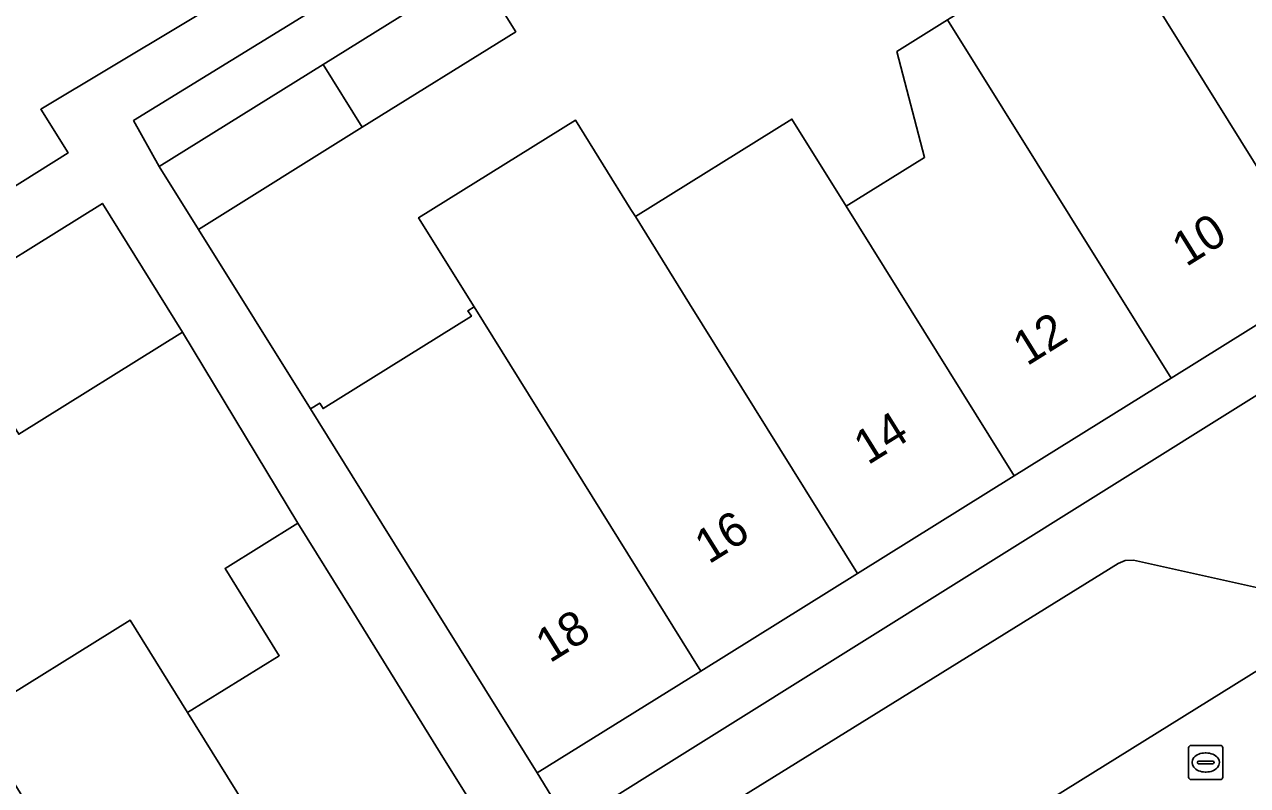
# Model space of a CAD drawing. Extents: x 159279 to 160377, y 384531 to 385888.
# Drawn here: x 159833.9 to 159869.7, y 385407.52 to 385429.79 of the extents above; entities that cross this region are included whole.
import ezdxf

# ---------------------------------------------------------------- set-up
doc = ezdxf.new("R2010")
doc.units = 0
for name, color, linetype in [('IMGEO_Erf', 7, 'Continuous'), ('IMGEO_Pand', 7, 'Continuous'), ('IMGEO_Pand_nummerreeks', 7, 'Continuous'), ('IMGEO_Parkeervlak_open', 7, 'Continuous'), ('IMGEO_Rijbaan_lokaal_open', 7, 'Continuous'), ('IMGEO_Rioolput', 7, 'Continuous'), ('IMGEO_Voetpad_open', 7, 'Continuous')]:
    doc.layers.add(name, color=color, linetype=linetype)

msp = doc.modelspace()

# ---------------------------------------------------------------- linework, layer by layer
at = {"layer": 'IMGEO_Erf'}
for points in [[(159816.005, 385432.955), (159810.057, 385429.255), (159811.394, 385427.106), (159811.068, 385426.902), (159816.368, 385418.381), (159822.843, 385422.408), (159820.833, 385425.623), (159826.244, 385429.005), (159828.052, 385426.112), (159832.244, 385428.732), (159833.543, 385426.654), (159829.351, 385424.034), (159830.09, 385422.852), (159835.18, 385426.034), (159834.38, 385427.314), (159855.008, 385439.684)], [(159848.655, 385434.095), (159837.094, 385426.98), (159837.846, 385425.636), (159842.643, 385428.623), (159847.135, 385431.42), (159848.279, 385429.583), (159843.786, 385426.786), (159838.99, 385423.799), (159842.269, 385418.543), (159842.541, 385418.713), (159842.641, 385418.552), (159846.98, 385421.253), (159846.88, 385421.415), (159847.06, 385421.527), (159845.436, 385424.136), (159850.028, 385426.994), (159851.648, 385424.384), (159851.779, 385424.173), (159856.359, 385427.028), (159857.949, 385424.478), (159860.242, 385425.906), (159859.434, 385429.005), (159860.917, 385429.929)], [(159829.504, 385403.949), (159834.091, 385406.803), (159832.41, 385409.51), (159836.998, 385412.359), (159838.677, 385409.655), (159841.356, 385411.321), (159839.774, 385413.873), (159841.906, 385415.196), (159838.527, 385420.788), (159833.732, 385417.802)]]:
    msp.add_lwpolyline(points, dxfattribs=at)
msp.add_lwpolyline([(159877.751, 385423.814), (159876.836, 385425.283), (159872.046, 385422.3), (159867.458, 385419.443), (159862.869, 385416.586), (159858.281, 385413.729), (159853.693, 385410.872), (159848.901, 385407.888), (159849.846, 385406.365)], close=True, dxfattribs=at)
at = {"layer": 'IMGEO_Pand'}
for points in [[(159874.193, 385429.528), (159871.921, 385433.178), (159870.306, 385435.774), (159865.516, 385432.792), (159872.046, 385422.3), (159876.836, 385425.283)], [(159862.536, 385427.334), (159867.458, 385419.443), (159872.046, 385422.3), (159865.516, 385432.792), (159860.917, 385429.929)], [(159842.643, 385428.623), (159843.786, 385426.786), (159848.279, 385429.583), (159847.135, 385431.42)], [(159862.536, 385427.334), (159860.917, 385429.929), (159859.434, 385429.005), (159860.242, 385425.906), (159857.949, 385424.478), (159862.869, 385416.586), (159867.458, 385419.443)], [(159843.786, 385426.786), (159842.643, 385428.623), (159837.846, 385425.636), (159838.99, 385423.799)], [(159853.364, 385421.623), (159851.779, 385424.173), (159851.648, 385424.384), (159850.028, 385426.994), (159845.436, 385424.136), (159847.06, 385421.527), (159853.693, 385410.872), (159858.281, 385413.729)], [(159857.949, 385424.478), (159856.359, 385427.028), (159851.779, 385424.173), (159853.364, 385421.623), (159858.281, 385413.729), (159862.869, 385416.586)], [(159831.47, 385421.436), (159833.732, 385417.802), (159838.527, 385420.788), (159836.18, 385424.558), (159831.385, 385421.572)], [(159847.06, 385421.527), (159846.88, 385421.415), (159846.98, 385421.253), (159842.641, 385418.552), (159842.541, 385418.713), (159842.269, 385418.543), (159843.986, 385415.783), (159846.258, 385412.133), (159848.901, 385407.888), (159853.693, 385410.872)], [(159848.072, 385405.256), (159846.07, 385408.482), (159843.487, 385412.646), (159841.906, 385415.196), (159839.774, 385413.873), (159841.356, 385411.321), (159838.677, 385409.655), (159843.897, 385401.25), (159848.706, 385404.233)], [(159838.677, 385409.655), (159836.998, 385412.359), (159832.41, 385409.51), (159834.091, 385406.803), (159839.017, 385398.87), (159841.897, 385400.662), (159842.196, 385400.194), (159843.897, 385401.25)]]:
    msp.add_lwpolyline(points, close=True, dxfattribs=at)
at = {"layer": 'IMGEO_Parkeervlak_open'}
for points in [[(159795.859, 385364.785), (159852.476, 385399.998), (159854.878, 385401.491), (159897.483, 385427.989)], [(159871.629, 385412.946), (159866.355, 385414.113), (159866.112, 385414.11), (159865.909, 385414.021), (159851.818, 385405.292)]]:
    msp.add_lwpolyline(points, dxfattribs=at)
at = {"layer": 'IMGEO_Rijbaan_lokaal_open'}
msp.add_lwpolyline([(159877.276, 385409.933), (159877.508, 385409.882), (159899.337, 385423.532), (159899.644, 385423.72), (159906.196, 385427.784), (159903.597, 385431.825), (159899.193, 385429), (159897.483, 385427.989), (159854.878, 385401.491), (159857.597, 385397.204), (159862.44, 385400.209), (159862.605, 385400.31), (159873.904, 385407.062)], dxfattribs=at)
at = {"layer": 'IMGEO_Rioolput'}
for p, q in [((159867.971, 385407.769), (159867.971, 385408.621)), ((159868.046, 385408.695), (159868.898, 385408.695)), ((159868.459, 385408.475), (159868.484, 385408.475)), ((159868.972, 385408.621), (159868.972, 385407.769)), ((159868.23, 385408.189), (159868.23, 385408.201)), ((159868.668, 385408.152), (159868.27, 385408.152)), ((159868.273, 385408.238), (159868.671, 385408.238)), ((159868.714, 385408.201), (159868.714, 385408.189)), ((159868.482, 385407.915), (159868.457, 385407.915)), ((159868.898, 385407.695), (159868.046, 385407.695))]:
    msp.add_line(p, q, dxfattribs=at)
for points in [[(159867.971, 385407.769), (159867.971, 385408.621)], [(159868.046, 385408.695), (159868.898, 385408.695)], [(159868.972, 385408.621), (159868.972, 385407.769)], [(159868.898, 385407.695), (159868.046, 385407.695)]]:
    msp.add_lwpolyline(points, dxfattribs=at)
for centre, radius, start, end in [((159868.048, 385408.619), 0.0765, 91.552, 178.448), ((159868.048, 385408.619), 0.0765, 91.552, 178.448), ((159868.896, 385408.619), 0.0765, 1.552, 88.448), ((159868.896, 385408.619), 0.0765, 1.552, 88.448), ((159868.27, 385408.198), 0.0403, 85.8775, 175.7526), ((159868.267, 385408.188), 0.0366, 178.938, 274.7102), ((159868.671, 385408.195), 0.043, 264.8664, 352.4533), ((159868.675, 385408.2), 0.0386, 1.7309, 96.639), ((159868.048, 385407.771), 0.0765, 181.552, 268.448), ((159868.048, 385407.771), 0.0765, 181.552, 268.448), ((159868.896, 385407.771), 0.0765, 271.552, 358.448), ((159868.896, 385407.771), 0.0765, 271.552, 358.448)]:
    msp.add_arc(centre, radius, start, end, dxfattribs=at)
for centre, major_axis, ratio, start_param, end_param in [((159868.458, 385408.195), (-0.387, 0.002), 0.722429, 4.712389, 7.853982), ((159868.483, 385408.195), (-0.39, 0.002), 0.717154, 1.570796, 4.712389)]:
    msp.add_ellipse(centre, major_axis=major_axis, ratio=ratio, start_param=start_param, end_param=end_param, dxfattribs=at)
at = {"layer": 'IMGEO_Voetpad_open'}
for points in [[(159855.008, 385439.684), (159834.38, 385427.314), (159835.18, 385426.034), (159830.09, 385422.852)], [(159831.385, 385421.572), (159836.18, 385424.558), (159838.527, 385420.788), (159841.906, 385415.196), (159843.487, 385412.646), (159846.07, 385408.482), (159848.072, 385405.256), (159849.846, 385406.365), (159848.901, 385407.888), (159846.258, 385412.133), (159843.986, 385415.783), (159842.269, 385418.543), (159838.99, 385423.799), (159837.846, 385425.636), (159837.094, 385426.98), (159848.655, 385434.095)], [(159877.751, 385423.814), (159849.846, 385406.365)], [(159851.818, 385405.292), (159865.909, 385414.021), (159866.112, 385414.11), (159866.355, 385414.113), (159871.629, 385412.946)]]:
    msp.add_lwpolyline(points, dxfattribs=at)

# ---------------------------------------------------------------- texts
at = {"layer": 'IMGEO_Pand_nummerreeks'}
for s, rotation, p in [('10', 31.9103, (159867.898, 385422.686)), ('12', 31.908, (159863.239, 385419.784)), ('14', 31.908, (159858.585, 385416.886)), ('16', 31.908, (159853.929, 385413.986)), ('18', 31.9103, (159849.275, 385411.089))]:
    msp.add_text(s, height=1, rotation=rotation, dxfattribs=at).set_placement(p)

doc.saveas('drawing.dxf')
